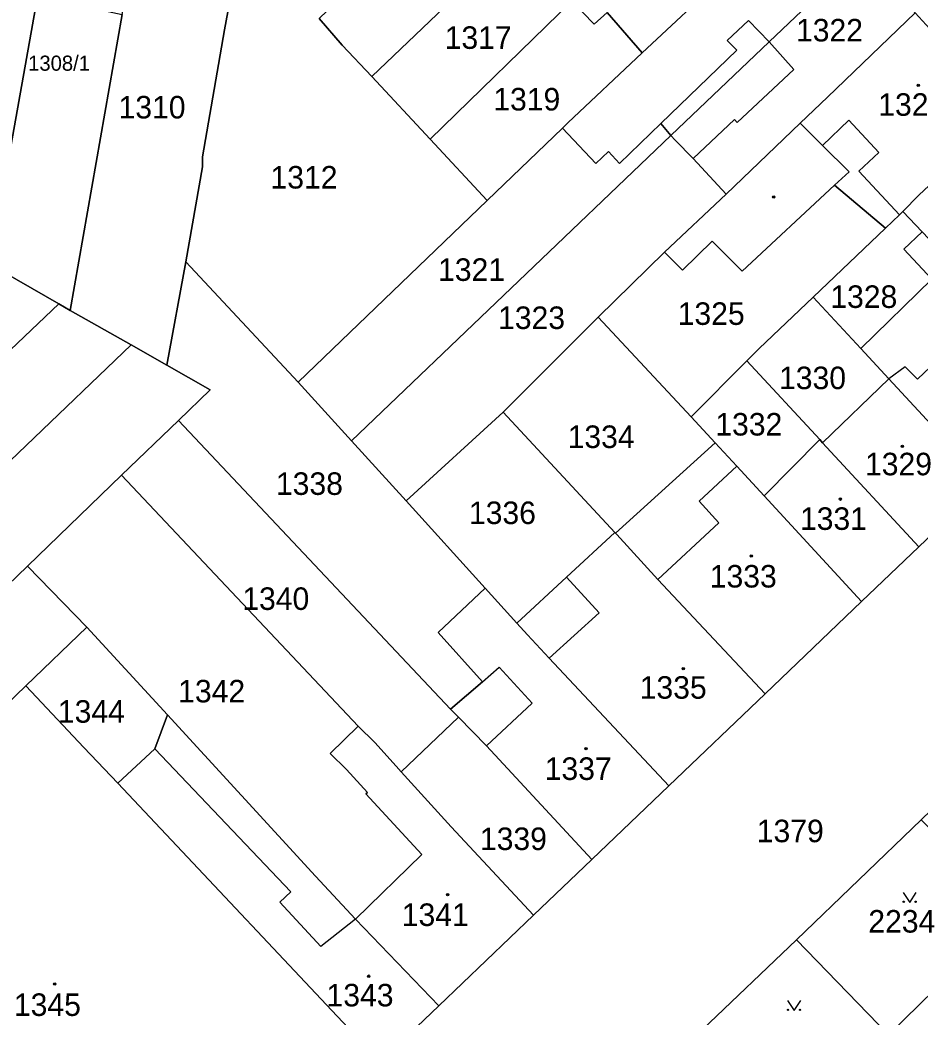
# Model space of a CAD drawing. Extents: x -596233 to -595156, y -1161235 to -1159375.
# Drawn here: x -595977.1 to -595909.2, y -1160547.3 to -1160472 of the extents above; entities that cross this region are included whole.
import ezdxf

# ---------------------------------------------------------------- set-up
doc = ezdxf.new("R2010")
doc.units = 0
for name, color, linetype in [('KN_CAR_KR', 7, 'Continuous'), ('KN_KULTURY', 7, 'Continuous'), ('KN_PARC_CIS_POZ', 7, 'Continuous'), ('KN_PARC_CIS_STAV', 7, 'Continuous'), ('KN_PARC_PLOCHA', 7, 'Continuous'), ('parcely_l', 7, 'Continuous')]:
    doc.layers.add(name, color=color, linetype=linetype)

msp = doc.modelspace()

# ---------------------------------------------------------------- linework, layer by layer
at = {"layer": 'KN_CAR_KR'}
for points in [[(-595922.13, -1160472.09), (-595923.72, -1160473.6)], [(-595920.57, -1160473.7), (-595922.13, -1160472.09)], [(-595923.72, -1160473.6), (-595923.01, -1160474.33)], [(-595920.57, -1160473.7), (-595918.69, -1160475.79)], [(-595923.01, -1160474.33), (-595928.73, -1160479.87)], [(-595922.98, -1160479.79), (-595918.69, -1160475.79)], [(-595926.3, -1160482.5), (-595923.19, -1160479.56)], [(-595923.19, -1160479.56), (-595922.98, -1160479.79)], [(-595916.53, -1160481.52), (-595918.22, -1160479.84)], [(-595914.55, -1160479.61), (-595916.53, -1160481.52)], [(-595914.55, -1160479.61), (-595912.28, -1160482.05)], [(-595914.52, -1160483.5), (-595916.53, -1160481.52)], [(-595912.28, -1160482.05), (-595913.78, -1160483.45)], [(-595914.52, -1160483.5), (-595915.62, -1160484.52)], [(-595913.78, -1160483.45), (-595910.73, -1160486.76)], [(-595905.04, -1160495.05), (-595909.37, -1160499.16)], [(-595910.3, -1160498.23), (-595911.52, -1160499.14)], [(-595909.37, -1160499.16), (-595910.3, -1160498.23)], [(-595923, -1160505.73), (-595925.85, -1160508.36)], [(-595925.85, -1160508.36), (-595924.35, -1160510)], [(-595924.35, -1160510), (-595928.97, -1160514.27)], [(-595935.87, -1160514.1), (-595933.39, -1160516.78)], [(-595933.39, -1160516.78), (-595937.16, -1160520.22)], [(-595942.2, -1160522), (-595940.95, -1160520.88)], [(-595940.95, -1160520.88), (-595938.46, -1160523.61)], [(-595938.46, -1160523.61), (-595941.9, -1160526.83)], [(-595956.68, -1160537.85), (-595966.95, -1160527.06)], [(-595957.5, -1160538.63), (-595956.68, -1160537.85)], [(-595954.41, -1160541.97), (-595957.5, -1160538.63)], [(-595951.8, -1160539.91), (-595954.41, -1160541.97)]]:
    msp.add_lwpolyline(points, dxfattribs=at)
at = {"layer": 'KN_KULTURY'}
for points in [[(-595910.4518, -1160537.8916), (-595909.9518, -1160538.6416), (-595909.4518, -1160537.8916)], [(-595919.1818, -1160546.0516), (-595918.6818, -1160546.8016), (-595918.1818, -1160546.0516)]]:
    msp.add_lwpolyline(points, dxfattribs=at)
for centre, radius in [((-595909.31, -1160476.99), 0.09), ((-595909.31, -1160476.99), 0.0398), ((-595920.22, -1160485.4), 0.09), ((-595920.22, -1160485.4), 0.0398), ((-595910.5, -1160504.23), 0.09), ((-595910.5, -1160504.23), 0.0398), ((-595915.18, -1160508.21), 0.09), ((-595915.18, -1160508.21), 0.0398), ((-595921.91, -1160512.51), 0.09), ((-595921.91, -1160512.51), 0.0398), ((-595927.05, -1160521), 0.09), ((-595927.05, -1160521), 0.0398), ((-595934.38, -1160527.05), 0.09), ((-595934.38, -1160527.05), 0.0398), ((-595944.84, -1160538.06), 0.09), ((-595944.84, -1160538.06), 0.0398), ((-595910.402, -1160538.5914), 0.05), ((-595909.5026, -1160538.5914), 0.05), ((-595974.49, -1160544.79), 0.09), ((-595974.49, -1160544.79), 0.0398), ((-595950.79, -1160544.21), 0.09), ((-595950.79, -1160544.21), 0.0398), ((-595919.132, -1160546.7514), 0.05), ((-595918.2326, -1160546.7514), 0.05)]:
    msp.add_circle(centre, radius, dxfattribs=at)
at = {"layer": 'KN_PARC_PLOCHA'}
for points in [[(-595947.33, -1160457.96), (-595949.52, -1160464.69), (-595948.31, -1160465.95), (-595954.54, -1160471.94), (-595952.79, -1160473.94), (-595950.55, -1160476.32), (-595946.15, -1160481.05), (-595941.86, -1160485.68), (-595956.11, -1160499.38), (-595964.61, -1160490.31), (-595963.34, -1160483.13), (-595963.34, -1160482.39), (-595961.67, -1160472.8), (-595959.63, -1160461.78), (-595959.13, -1160459.29), (-595957.87, -1160452.96), (-595955.14, -1160453.45), (-595955.69, -1160456.45)], [(-595973.24, -1160456), (-595973.4, -1160456.87), (-595979.41, -1160490.49), (-595979.72, -1160490.32), (-595985.42, -1160487.22), (-595980.35, -1160458.53), (-595978.18, -1160458.79), (-595977.95, -1160457), (-595976.88, -1160457.12), (-595976.56, -1160455.11)], [(-595967.57, -1160461.2), (-595967.85, -1160462.79), (-595970.71, -1160462.23), (-595971.48, -1160466.15), (-595971.33, -1160466.18), (-595972.21, -1160471.03), (-595969.4, -1160471.64), (-595973.32, -1160493.97), (-595974.19, -1160493.48), (-595979.41, -1160490.49), (-595973.4, -1160456.87), (-595969.73, -1160457.26), (-595970.42, -1160460.61)], [(-595917.69, -1160462.68), (-595923.88, -1160468.66), (-595930.15, -1160474.54), (-595932.8, -1160471.48), (-595933.77, -1160472.37), (-595935.45, -1160470.63), (-595934.57, -1160469.81), (-595933.43, -1160468.75), (-595931.94, -1160467.37), (-595922.11, -1160457.94)], [(-595959.63, -1160461.78), (-595961.67, -1160472.8), (-595963.34, -1160482.39), (-595963.34, -1160483.13), (-595964.61, -1160490.31), (-595966.03, -1160498.09), (-595968.73, -1160496.57), (-595973.32, -1160493.97), (-595969.4, -1160471.64), (-595967.85, -1160462.79), (-595967.57, -1160461.2), (-595967.28, -1160459.54), (-595964.47, -1160460.04), (-595962.98, -1160460.22), (-595962.09, -1160460.52), (-595962.29, -1160461.18)], [(-595938.93, -1160465.19), (-595939.09, -1160465.34), (-595950.55, -1160476.32), (-595952.79, -1160473.94), (-595954.54, -1160471.94), (-595948.31, -1160465.95), (-595943.76, -1160461.47), (-595943.03, -1160462.24), (-595942.22, -1160461.47), (-595941.38, -1160462.35)], [(-595913.63, -1160467.11), (-595920.57, -1160473.7), (-595927.98, -1160480.77), (-595928.73, -1160479.87), (-595931.85, -1160482.89), (-595932.68, -1160481.97), (-595933.64, -1160482.88), (-595936.16, -1160480.21), (-595935.76, -1160479.82), (-595930.15, -1160474.54), (-595923.88, -1160468.66), (-595917.69, -1160462.68)], [(-595934.57, -1160469.81), (-595935.45, -1160470.63), (-595946.15, -1160481.05), (-595950.55, -1160476.32), (-595939.09, -1160465.34), (-595936.15, -1160468.27)], [(-595909.55, -1160471.52), (-595916.17, -1160477.87), (-595918.22, -1160479.84), (-595923.81, -1160485.2), (-595926.3, -1160482.5), (-595927.66, -1160481.11), (-595927.98, -1160480.77), (-595920.57, -1160473.7), (-595913.63, -1160467.11)], [(-595930.15, -1160474.54), (-595935.76, -1160479.82), (-595936.16, -1160480.21), (-595941.86, -1160485.68), (-595946.15, -1160481.05), (-595935.45, -1160470.63), (-595933.77, -1160472.37), (-595932.8, -1160471.48)], [(-595902.62, -1160479.06), (-595909.26, -1160485.28), (-595910.47, -1160486.51), (-595910.73, -1160486.76), (-595911.77, -1160487.75), (-595915.62, -1160484.52), (-595922.59, -1160491), (-595924.86, -1160488.73), (-595927.11, -1160490.94), (-595928.46, -1160489.58), (-595923.81, -1160485.2), (-595918.22, -1160479.84), (-595916.17, -1160477.87), (-595909.55, -1160471.52)], [(-595895.92, -1160486.27), (-595903.66, -1160493.74), (-595905.39, -1160491.83), (-595909.01, -1160488.04), (-595910.47, -1160486.51), (-595909.26, -1160485.28), (-595902.62, -1160479.06)], [(-595927.98, -1160480.77), (-595952.09, -1160503.81), (-595956.11, -1160499.38), (-595941.86, -1160485.68), (-595936.16, -1160480.21), (-595933.64, -1160482.88), (-595932.68, -1160481.97), (-595931.85, -1160482.89), (-595928.73, -1160479.87)], [(-595923.81, -1160485.2), (-595928.46, -1160489.58), (-595933.46, -1160494.48), (-595940.63, -1160501.64), (-595947.97, -1160508.35), (-595952.09, -1160503.81), (-595927.98, -1160480.77), (-595927.66, -1160481.11), (-595926.3, -1160482.5)], [(-595911.77, -1160487.75), (-595917.25, -1160492.96), (-595921.32, -1160496.83), (-595922.25, -1160497.76), (-595926.45, -1160501.99), (-595933.46, -1160494.48), (-595928.46, -1160489.58), (-595927.11, -1160490.94), (-595924.86, -1160488.73), (-595922.59, -1160491), (-595915.62, -1160484.52)], [(-595909.01, -1160488.04), (-595910.39, -1160489.35), (-595908.28, -1160491.6), (-595913.65, -1160496.84), (-595917.25, -1160492.96), (-595911.77, -1160487.75), (-595910.73, -1160486.76), (-595910.47, -1160486.51)], [(-595903.66, -1160493.74), (-595897.36, -1160500.43), (-595904.23, -1160507), (-595911.52, -1160499.14), (-595913.65, -1160496.84), (-595908.28, -1160491.6), (-595910.39, -1160489.35), (-595909.01, -1160488.04), (-595905.39, -1160491.83)], [(-595979.41, -1160490.49), (-595974.19, -1160493.48), (-596000.26, -1160518.25), (-596001.75, -1160519.66), (-596003.57, -1160517.74), (-596002.66, -1160516.87), (-596005.13, -1160514.38), (-596004.47, -1160513.78), (-596000.85, -1160510.35), (-595979.72, -1160490.32)], [(-595956.11, -1160499.38), (-595952.09, -1160503.81), (-595947.97, -1160508.35), (-595942.01, -1160514.92), (-595945.54, -1160518.28), (-595942.2, -1160522), (-595944.61, -1160524.06), (-595965.15, -1160502.27), (-595962.75, -1160499.95), (-595966.03, -1160498.09), (-595964.61, -1160490.31)], [(-595973.32, -1160493.97), (-595968.73, -1160496.57), (-595992.52, -1160519.35), (-595995.79, -1160522.52), (-596000.26, -1160518.25), (-595974.19, -1160493.48)], [(-595913.65, -1160496.84), (-595911.52, -1160499.14), (-595916.53, -1160503.95), (-595916.74, -1160503.72), (-595922.25, -1160497.76), (-595921.32, -1160496.83), (-595917.25, -1160492.96)], [(-595926.45, -1160501.99), (-595924.64, -1160503.96), (-595932.17, -1160510.78), (-595932.22, -1160510.73), (-595940.63, -1160501.64), (-595933.46, -1160494.48)], [(-595966.03, -1160498.09), (-595962.75, -1160499.95), (-595965.15, -1160502.27), (-595969.45, -1160506.41), (-595976.56, -1160513.27), (-595987.94, -1160524.25), (-595990.68, -1160521.32), (-595992.52, -1160519.35), (-595968.73, -1160496.57)], [(-595916.74, -1160503.72), (-595920.95, -1160507.96), (-595923, -1160505.73), (-595924.64, -1160503.96), (-595926.45, -1160501.99), (-595922.25, -1160497.76)], [(-595904.23, -1160507), (-595909.26, -1160511.8), (-595916.53, -1160503.95), (-595911.52, -1160499.14)], [(-595932.22, -1160510.73), (-595935.87, -1160514.1), (-595939.62, -1160517.56), (-595942.01, -1160514.92), (-595947.97, -1160508.35), (-595940.63, -1160501.64)], [(-595944.61, -1160524.06), (-595944.02, -1160524.66), (-595948.34, -1160528.79), (-595948.73, -1160528.37), (-595950.33, -1160526.58), (-595951.58, -1160525.34), (-595969.45, -1160506.41), (-595965.15, -1160502.27)], [(-595920.95, -1160507.96), (-595913.59, -1160515.94), (-595920.87, -1160522.9), (-595928.97, -1160514.27), (-595932.07, -1160510.89), (-595932.17, -1160510.78), (-595924.64, -1160503.96), (-595923, -1160505.73)], [(-595916.53, -1160503.95), (-595909.26, -1160511.8), (-595913.59, -1160515.94), (-595920.95, -1160507.96), (-595916.74, -1160503.72)], [(-595951.58, -1160525.34), (-595953.7, -1160527.41), (-595952.48, -1160528.6), (-595950.88, -1160530.34), (-595951.01, -1160530.46), (-595946.77, -1160535.03), (-595951.8, -1160539.91), (-595954.81, -1160536.67), (-595965.97, -1160524.48), (-595972.07, -1160517.86), (-595976.56, -1160513.27), (-595969.45, -1160506.41)], [(-595932.17, -1160510.78), (-595932.07, -1160510.89), (-595928.97, -1160514.27), (-595920.87, -1160522.9), (-595928.14, -1160529.85), (-595937.16, -1160520.22), (-595938.81, -1160518.46), (-595939.62, -1160517.56), (-595935.87, -1160514.1), (-595932.22, -1160510.73)], [(-595972.07, -1160517.86), (-595976.67, -1160522.31), (-595987.2, -1160532.43), (-595989.33, -1160530.32), (-595988.42, -1160529.46), (-595989.89, -1160527.88), (-595987.47, -1160525.61), (-595988.31, -1160524.62), (-595987.94, -1160524.25), (-595976.56, -1160513.27)], [(-595939.62, -1160517.56), (-595938.81, -1160518.46), (-595937.16, -1160520.22), (-595928.14, -1160529.85), (-595933.96, -1160535.41), (-595941.9, -1160526.83), (-595944.02, -1160524.66), (-595944.61, -1160524.06), (-595942.2, -1160522), (-595945.54, -1160518.28), (-595942.01, -1160514.92)], [(-595965.97, -1160524.48), (-595966.95, -1160527.06), (-595969.74, -1160529.65), (-595972.3, -1160526.94), (-595976.67, -1160522.31), (-595972.07, -1160517.86)], [(-595969.74, -1160529.65), (-595949.93, -1160550.67), (-595951.95, -1160552.61), (-595964.76, -1160564.92), (-595965.14, -1160565.31), (-595970.62, -1160570.65), (-595971.62, -1160571.62), (-595972.58, -1160570.59), (-595974.79, -1160568.24), (-595985.36, -1160556.95), (-595998.36, -1160543.17), (-595992.18, -1160537.22), (-595991.69, -1160536.75), (-595987.2, -1160532.43), (-595976.67, -1160522.31), (-595972.3, -1160526.94)], [(-595951.8, -1160539.91), (-595945.5, -1160546.44), (-595949.93, -1160550.67), (-595969.74, -1160529.65), (-595966.95, -1160527.06), (-595965.97, -1160524.48), (-595954.81, -1160536.67)], [(-595933.96, -1160535.41), (-595938.35, -1160539.6), (-595944.56, -1160532.93), (-595948.34, -1160528.79), (-595944.02, -1160524.66), (-595941.9, -1160526.83)], [(-595948.34, -1160528.79), (-595944.56, -1160532.93), (-595938.35, -1160539.6), (-595945.5, -1160546.44), (-595951.8, -1160539.91), (-595946.77, -1160535.03), (-595951.01, -1160530.46), (-595950.88, -1160530.34), (-595952.48, -1160528.6), (-595953.7, -1160527.41), (-595951.58, -1160525.34), (-595950.33, -1160526.58), (-595948.73, -1160528.37)], [(-595902.19, -1160539.47), (-595911.56, -1160548.63), (-595918.49, -1160541.47), (-595909.08, -1160532.42), (-595903.5, -1160538.1)], [(-595893.12, -1160548.82), (-595893.79, -1160549.48), (-595893.13, -1160550.15), (-595894.3, -1160551.29), (-595894.96, -1160550.62), (-595895.6, -1160551.25), (-595895.91, -1160550.93), (-595902.77, -1160557.62), (-595911.56, -1160548.63), (-595902.19, -1160539.47), (-595894.79, -1160547.09)], [(-595911.56, -1160548.63), (-595918.77, -1160555.47), (-595925.61, -1160548.26), (-595918.49, -1160541.47)]]:
    msp.add_lwpolyline(points, close=True, dxfattribs=at)
for points in [[(-595983.43, -1160582.93), (-595971.62, -1160571.62), (-595970.62, -1160570.65), (-595965.14, -1160565.31), (-595964.76, -1160564.92), (-595951.95, -1160552.61), (-595949.93, -1160550.67), (-595945.5, -1160546.44), (-595938.35, -1160539.6), (-595933.96, -1160535.41), (-595928.14, -1160529.85), (-595920.87, -1160522.9), (-595913.59, -1160515.94), (-595909.26, -1160511.8), (-595904.23, -1160507), (-595897.36, -1160500.43), (-595890.55, -1160493.92), (-595877.54, -1160481.41), (-595867.6, -1160471.87)], [(-595851.78, -1160477.77), (-595858.23, -1160483.86), (-595869.29, -1160494.3), (-595869.41, -1160494.3), (-595887.17, -1160511.46), (-595890, -1160514.14), (-595899.73, -1160523.37), (-595904.69, -1160528.17), (-595909.08, -1160532.42), (-595918.49, -1160541.47), (-595925.61, -1160548.26), (-595928.68, -1160551.19), (-595935.8, -1160557.97), (-595941.36, -1160563.28), (-595947.04, -1160568.69), (-595959.29, -1160580.37), (-595972.74, -1160593.11), (-595976.26, -1160596.57), (-595989.4, -1160609.23)]]:
    msp.add_lwpolyline(points, dxfattribs=at)
at = {"layer": 'parcely_l'}
for points in [[(-595973.4, -1160456.87), (-595979.41, -1160490.49)], [(-595964.61, -1160490.31), (-595963.34, -1160483.13), (-595963.34, -1160482.39), (-595961.67, -1160472.8), (-595959.63, -1160461.78)], [(-595930.15, -1160474.54), (-595923.88, -1160468.66), (-595917.69, -1160462.68)], [(-595950.55, -1160476.32), (-595939.09, -1160465.34)], [(-595948.31, -1160465.95), (-595954.54, -1160471.94), (-595952.79, -1160473.94), (-595950.55, -1160476.32)], [(-595913.63, -1160467.11), (-595920.57, -1160473.7), (-595927.98, -1160480.77)], [(-595946.15, -1160481.05), (-595935.45, -1160470.63)], [(-595930.15, -1160474.54), (-595932.8, -1160471.48), (-595933.77, -1160472.37), (-595935.45, -1160470.63)], [(-595969.4, -1160471.64), (-595973.32, -1160493.97)], [(-595909.55, -1160471.52), (-595916.17, -1160477.87), (-595918.22, -1160479.84), (-595923.81, -1160485.2)], [(-595936.16, -1160480.21), (-595935.76, -1160479.82), (-595930.15, -1160474.54)], [(-595950.55, -1160476.32), (-595946.15, -1160481.05)], [(-595902.62, -1160479.06), (-595909.26, -1160485.28), (-595910.47, -1160486.51)], [(-595927.98, -1160480.77), (-595928.73, -1160479.87), (-595931.85, -1160482.89), (-595932.68, -1160481.97), (-595933.64, -1160482.88), (-595936.16, -1160480.21)], [(-595952.09, -1160503.81), (-595927.98, -1160480.77)], [(-595936.16, -1160480.21), (-595941.86, -1160485.68)], [(-595923.81, -1160485.2), (-595926.3, -1160482.5), (-595927.66, -1160481.11), (-595927.98, -1160480.77)], [(-595946.15, -1160481.05), (-595941.86, -1160485.68)], [(-595911.77, -1160487.75), (-595915.62, -1160484.52), (-595922.59, -1160491), (-595924.86, -1160488.73), (-595927.11, -1160490.94), (-595928.46, -1160489.58)], [(-595928.46, -1160489.58), (-595923.81, -1160485.2)], [(-595941.86, -1160485.68), (-595956.11, -1160499.38)], [(-595910.47, -1160486.51), (-595910.73, -1160486.76), (-595911.77, -1160487.75)], [(-595909.01, -1160488.04), (-595910.47, -1160486.51)], [(-595917.25, -1160492.96), (-595911.77, -1160487.75)], [(-595913.65, -1160496.84), (-595908.28, -1160491.6), (-595910.39, -1160489.35), (-595909.01, -1160488.04)], [(-595928.46, -1160489.58), (-595933.46, -1160494.48)], [(-595979.41, -1160490.49), (-595974.19, -1160493.48)], [(-595966.03, -1160498.09), (-595964.61, -1160490.31)], [(-595956.11, -1160499.38), (-595964.61, -1160490.31)], [(-595974.19, -1160493.48), (-596000.26, -1160518.25)], [(-595974.19, -1160493.48), (-595973.32, -1160493.97)], [(-595922.25, -1160497.76), (-595921.32, -1160496.83), (-595917.25, -1160492.96)], [(-595917.25, -1160492.96), (-595913.65, -1160496.84)], [(-595973.32, -1160493.97), (-595968.73, -1160496.57)], [(-595933.46, -1160494.48), (-595940.63, -1160501.64)], [(-595933.46, -1160494.48), (-595926.45, -1160501.99)], [(-595992.52, -1160519.35), (-595968.73, -1160496.57)], [(-595968.73, -1160496.57), (-595966.03, -1160498.09)], [(-595911.52, -1160499.14), (-595913.65, -1160496.84)], [(-595966.03, -1160498.09), (-595962.75, -1160499.95), (-595965.15, -1160502.27)], [(-595926.45, -1160501.99), (-595922.25, -1160497.76)], [(-595916.74, -1160503.72), (-595922.25, -1160497.76)], [(-595956.11, -1160499.38), (-595952.09, -1160503.81)], [(-595916.53, -1160503.95), (-595911.52, -1160499.14)], [(-595911.52, -1160499.14), (-595904.23, -1160507)], [(-595940.63, -1160501.64), (-595947.97, -1160508.35)], [(-595940.63, -1160501.64), (-595932.22, -1160510.73)], [(-595965.15, -1160502.27), (-595969.45, -1160506.41)], [(-595944.61, -1160524.06), (-595965.15, -1160502.27)], [(-595924.64, -1160503.96), (-595926.45, -1160501.99)], [(-595947.97, -1160508.35), (-595952.09, -1160503.81)], [(-595932.17, -1160510.78), (-595924.64, -1160503.96)], [(-595924.64, -1160503.96), (-595923, -1160505.73), (-595920.95, -1160507.96)], [(-595920.95, -1160507.96), (-595916.74, -1160503.72)], [(-595916.74, -1160503.72), (-595916.53, -1160503.95)], [(-595909.26, -1160511.8), (-595916.53, -1160503.95)], [(-595969.45, -1160506.41), (-595976.56, -1160513.27)], [(-595969.45, -1160506.41), (-595951.58, -1160525.34)], [(-595904.23, -1160507), (-595909.26, -1160511.8)], [(-595920.95, -1160507.96), (-595913.59, -1160515.94)], [(-595947.97, -1160508.35), (-595942.01, -1160514.92)], [(-595939.62, -1160517.56), (-595935.87, -1160514.1), (-595932.22, -1160510.73)], [(-595932.22, -1160510.73), (-595932.17, -1160510.78)], [(-595932.17, -1160510.78), (-595932.07, -1160510.89), (-595928.97, -1160514.27), (-595920.87, -1160522.9)], [(-595909.26, -1160511.8), (-595913.59, -1160515.94)], [(-595987.94, -1160524.25), (-595976.56, -1160513.27)], [(-595976.56, -1160513.27), (-595972.07, -1160517.86)], [(-595942.01, -1160514.92), (-595945.54, -1160518.28), (-595942.2, -1160522), (-595944.61, -1160524.06)], [(-595939.62, -1160517.56), (-595942.01, -1160514.92)], [(-595913.59, -1160515.94), (-595920.87, -1160522.9)], [(-595928.14, -1160529.85), (-595937.16, -1160520.22), (-595938.81, -1160518.46), (-595939.62, -1160517.56)], [(-595972.07, -1160517.86), (-595976.67, -1160522.31)], [(-595972.07, -1160517.86), (-595965.97, -1160524.48)], [(-595976.67, -1160522.31), (-595987.2, -1160532.43)], [(-595976.67, -1160522.31), (-595972.3, -1160526.94), (-595969.74, -1160529.65)], [(-595920.87, -1160522.9), (-595928.14, -1160529.85)], [(-595969.74, -1160529.65), (-595966.95, -1160527.06), (-595965.97, -1160524.48)], [(-595965.97, -1160524.48), (-595954.81, -1160536.67), (-595951.8, -1160539.91)], [(-595944.02, -1160524.66), (-595944.61, -1160524.06)], [(-595948.34, -1160528.79), (-595944.02, -1160524.66)], [(-595944.02, -1160524.66), (-595941.9, -1160526.83), (-595933.96, -1160535.41)], [(-595951.58, -1160525.34), (-595953.7, -1160527.41), (-595952.48, -1160528.6), (-595950.88, -1160530.34), (-595951.01, -1160530.46), (-595946.77, -1160535.03), (-595951.8, -1160539.91)], [(-595951.58, -1160525.34), (-595950.33, -1160526.58), (-595948.73, -1160528.37), (-595948.34, -1160528.79)], [(-595938.35, -1160539.6), (-595944.56, -1160532.93), (-595948.34, -1160528.79)], [(-595949.93, -1160550.67), (-595969.74, -1160529.65)], [(-595933.96, -1160535.41), (-595928.14, -1160529.85)], [(-595909.08, -1160532.42), (-595918.49, -1160541.47)], [(-595933.96, -1160535.41), (-595938.35, -1160539.6)], [(-595911.56, -1160548.63), (-595902.19, -1160539.47)], [(-595951.8, -1160539.91), (-595945.5, -1160546.44)], [(-595945.5, -1160546.44), (-595938.35, -1160539.6)], [(-595925.61, -1160548.26), (-595918.49, -1160541.47)], [(-595918.49, -1160541.47), (-595911.56, -1160548.63)], [(-595945.5, -1160546.44), (-595949.93, -1160550.67)]]:
    msp.add_lwpolyline(points, dxfattribs=at)

# ---------------------------------------------------------------- texts
at = {"layer": 'KN_PARC_CIS_POZ'}
for s, height, p in [('1317', 1.7, (-595945.0566, -1160474.23)), ('1308/1', 1.14, (-595976.5, -1160475.88)), ('1310', 1.7, (-595969.6766, -1160479.48)), ('1319', 1.7, (-595941.3866, -1160478.88)), ('1312', 1.7, (-595958.2066, -1160484.77)), ('1321', 1.7, (-595945.5566, -1160491.74)), ('1328', 1.7, (-595915.9466, -1160493.78)), ('1323', 1.7, (-595941.0266, -1160495.37)), ('1325', 1.7, (-595927.4666, -1160495.06)), ('1330', 1.7, (-595919.8166, -1160499.91)), ('1332', 1.7, (-595924.6266, -1160503.41)), ('1334', 1.7, (-595935.7766, -1160504.35)), ('1338', 1.7, (-595957.7966, -1160507.89)), ('1336', 1.7, (-595943.2266, -1160510.09)), ('1340', 1.7, (-595960.3366, -1160516.57)), ('1342', 1.7, (-595965.1766, -1160523.55)), ('1344', 1.7, (-595974.2566, -1160525.08)), ('1379', 1.7, (-595921.4966, -1160534.1)), ('1339', 1.7, (-595942.3966, -1160534.69)), ('2234', 1.7, (-595913.0766, -1160540.92))]:
    msp.add_text(s, height=height, dxfattribs=at).set_placement(p)
at = {"layer": 'KN_PARC_CIS_STAV'}
for s, p in [('1322', (-595918.5366, -1160473.67)), ('1324', (-595912.3266, -1160479.28)), ('1329', (-595913.3266, -1160506.41)), ('1331', (-595918.2366, -1160510.53)), ('1333', (-595925.0466, -1160514.88)), ('1335', (-595930.3366, -1160523.27)), ('1337', (-595937.5066, -1160529.4)), ('1341', (-595948.2966, -1160540.42)), ('1343', (-595953.9766, -1160546.49)), ('1345', (-595977.5766, -1160547.21))]:
    msp.add_text(s, height=1.7, dxfattribs=at).set_placement(p)

doc.saveas('drawing.dxf')
